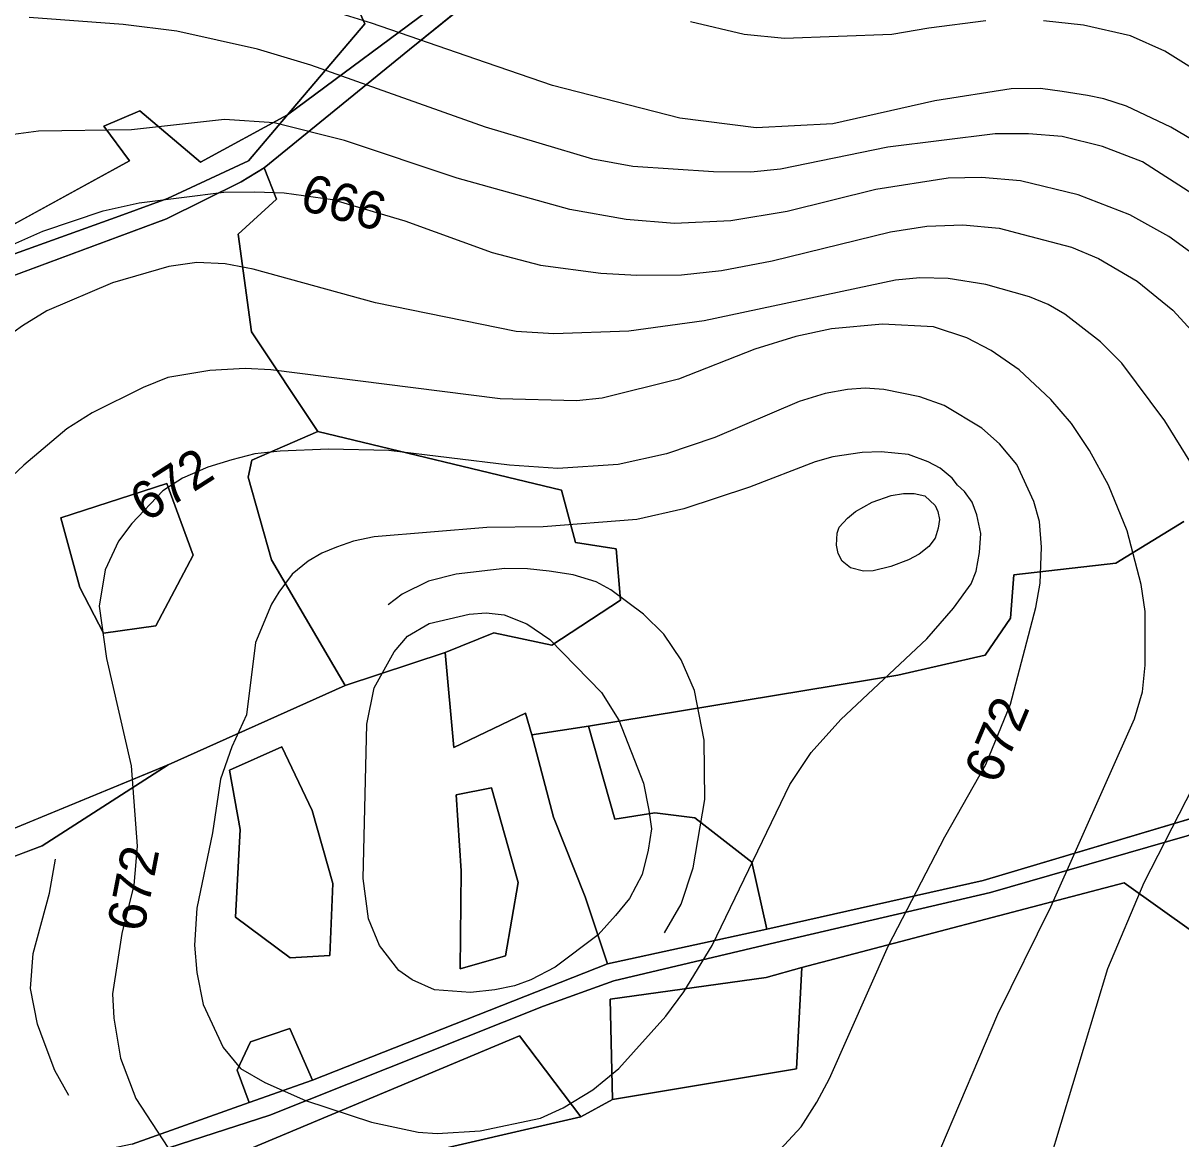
# Model space of a CAD drawing. Extents: x -709418 to -703832, y -1161719 to -1157826.
# Drawn here: x -706405.1 to -706159.1, y -1160450.7 to -1160213.8 of the extents above; entities that cross this region are included whole.
import ezdxf

# ---------------------------------------------------------------- set-up
doc = ezdxf.new("R2010")
doc.units = 0
for name, color, linetype in [('102_obvod PÚ', 7, 'Continuous'), ('120_vrstevnice hlavní', 7, 'Continuous'), ('121_vrstevnice hlavní_popis', 7, 'Continuous'), ('122_vrstevnice základní', 7, 'Continuous'), ('124_vrstevnice doplňková', 7, 'Continuous'), ('206_TTP_KN', 7, 'Continuous'), ('207_lesní pozemek_KN', 7, 'Continuous'), ('210_ostatní plocha_KN', 7, 'Continuous')]:
    doc.layers.add(name, color=color, linetype=linetype)

msp = doc.modelspace()

# ---------------------------------------------------------------- linework, layer by layer
at = {"layer": '102_obvod PÚ'}
for points in [[(-706359.43, -1160258.57), (-706351.29, -1160251.18), (-706353.92, -1160244.52), (-706323.05, -1160219.34), (-706302.42, -1160202.71)], [(-706302.42, -1160202.71), (-706323.05, -1160219.34), (-706353.92, -1160244.52), (-706351.29, -1160251.18), (-706359.43, -1160258.57), (-706356.6, -1160279.34), (-706342.48, -1160300.47), (-706290.74, -1160312.96), (-706287.73, -1160324.07), (-706279.13, -1160325.42), (-706278.18, -1160336.32), (-706292.79, -1160345.84), (-706305.11, -1160343.25), (-706315.41, -1160347.43), (-706313.62, -1160367.6), (-706298.39, -1160360.29), (-706297.01, -1160364.93), (-706285.01, -1160363.05), (-706219.24, -1160352.25), (-706200.73, -1160348), (-706195.32, -1160340.11), (-706194.64, -1160330.95), (-706172.95, -1160328.47), (-706158.51, -1160319.62)], [(-706158.51, -1160319.62), (-706172.95, -1160328.47), (-706194.64, -1160330.95), (-706195.32, -1160340.11), (-706200.73, -1160348), (-706219.24, -1160352.25), (-706285.01, -1160363.05), (-706297.01, -1160364.93), (-706298.39, -1160360.29), (-706313.62, -1160367.6), (-706315.41, -1160347.43), (-706305.11, -1160343.25), (-706292.79, -1160345.84), (-706278.18, -1160336.32), (-706279.13, -1160325.42), (-706287.73, -1160324.07), (-706290.74, -1160312.96), (-706342.48, -1160300.47), (-706356.6, -1160279.34), (-706359.43, -1160258.57)]]:
    msp.add_lwpolyline(points, dxfattribs=at)
at = {"layer": '120_vrstevnice hlavní'}
for points in [[(-706155.01, -1160239.53), (-706161.28, -1160235.83), (-706170.7, -1160231.38), (-706175.48, -1160229.88), (-706178.94, -1160229.13), (-706184.36, -1160228.28), (-706188.93, -1160227.62), (-706195.19, -1160227.71), (-706211.43, -1160230.27), (-706233.09, -1160235.12), (-706249.34, -1160235.97), (-706265.58, -1160233.98), (-706292.65, -1160226.99), (-706308.9, -1160221.44), (-706331.07, -1160213.8), (-706351.38, -1160207.47)], [(-706182.36, -1160298.81), (-706186.78, -1160293.68), (-706193.48, -1160287.41), (-706199.46, -1160283.28), (-706204.59, -1160280.57), (-706211.72, -1160278.29), (-706222.55, -1160277.72), (-706233.38, -1160278.72), (-706240.95, -1160280.29), (-706249.62, -1160282.99), (-706265.86, -1160289.41), (-706282.11, -1160293.4), (-706287.53, -1160293.97), (-706303.77, -1160293.54), (-706352.5, -1160287.41), (-706357.92, -1160287.13), (-706365.44, -1160287.56), (-706374.36, -1160289.06), (-706379.58, -1160291.12), (-706390.41, -1160296.53), (-706395.82, -1160299.95), (-706404.94, -1160307.65), (-706407.45, -1160310)], [(-706210.15, -1160452.71), (-706198.04, -1160424.21), (-706186.78, -1160401.41), (-706168.97, -1160361.51), (-706167.26, -1160355.81), (-706166.69, -1160350.11), (-706166.69, -1160338.71), (-706167.54, -1160333.01), (-706170.54, -1160321.61), (-706174.5, -1160311.88), (-706178.52, -1160304.51), (-706182.36, -1160298.81)]]:
    msp.add_lwpolyline(points, dxfattribs=at)
at = {"layer": '122_vrstevnice základní'}
for points in [[(-706156.57, -1160250.08), (-706167.26, -1160243.24), (-706175.81, -1160239.96), (-706184.36, -1160237.82), (-706191.52, -1160237.27), (-706198.61, -1160237.25), (-706221.41, -1160240.1), (-706244.21, -1160244.81), (-706250.47, -1160245.42), (-706258.46, -1160245.38), (-706275.56, -1160244.24), (-706284.1, -1160242.67), (-706306.9, -1160235.83), (-706343.95, -1160222.72), (-706355.35, -1160219.3), (-706372.45, -1160215.45), (-706383.85, -1160214.03), (-706403.8, -1160212.6)], [(-706200.6, -1160213.31), (-706212.72, -1160214.83), (-706220.55, -1160216.16), (-706243.35, -1160217.02), (-706251.9, -1160216.16), (-706263.3, -1160213.46)], [(-706155.15, -1160224.29), (-706162.55, -1160219.72), (-706169.82, -1160216.45), (-706179.8, -1160214.17), (-706188.35, -1160213.31)], [(-706146.17, -1160270.31), (-706161.7, -1160259.06), (-706169.97, -1160254.5), (-706180.94, -1160250.22), (-706193.19, -1160247.23), (-706201.47, -1160246.55), (-706208.58, -1160246.66), (-706223.97, -1160249.08), (-706242.78, -1160253.78), (-706254.75, -1160255.78), (-706266.72, -1160256.35), (-706276.98, -1160255.49), (-706288.95, -1160253.35), (-706312.89, -1160246.66), (-706336.83, -1160238.68), (-706351.79, -1160234.97), (-706362.33, -1160234.24), (-706382.05, -1160236.4)], [(-706382.05, -1160236.4), (-706401.81, -1160236.68), (-706414.63, -1160238.39), (-706422.32, -1160240.53), (-706432.58, -1160244.38), (-706437.92, -1160247.43), (-706442.27, -1160250.51), (-706463.08, -1160266.61), (-706476.9, -1160279.29), (-706488.87, -1160287.98)], [(-706411.21, -1160262.48), (-706400.95, -1160257.92), (-706388.13, -1160253.64), (-706380.43, -1160251.93), (-706362.48, -1160249.65), (-706355.95, -1160249.56), (-706349.65, -1160249.79), (-706339.39, -1160251.22), (-706324, -1160255.78), (-706305.48, -1160262.48), (-706295.22, -1160265.18), (-706282.4, -1160266.89), (-706274.7, -1160267.32), (-706265.26, -1160267.25), (-706256.75, -1160266.32), (-706245.94, -1160264.23), (-706220.84, -1160258.06), (-706213.14, -1160256.92), (-706205.45, -1160256.63), (-706197.72, -1160257.33), (-706192.62, -1160258.63), (-706182.36, -1160261.33), (-706176.66, -1160263.76), (-706168.4, -1160268.6), (-706160.85, -1160274.73), (-706149.88, -1160286.7)], [(-706156.86, -1160307.36), (-706162.56, -1160298.24), (-706171.68, -1160285.99), (-706176.24, -1160281.43), (-706183.79, -1160275.58), (-706187.3, -1160273.52), (-706191.31, -1160271.89), (-706200.6, -1160269.31), (-706208.58, -1160268.03), (-706214.57, -1160267.89), (-706219.76, -1160268.37), (-706260.45, -1160277.01), (-706276.41, -1160279.15), (-706292.37, -1160279.72), (-706300.35, -1160279.29), (-706330.27, -1160273.16), (-706356.21, -1160266.04), (-706362.19, -1160264.9), (-706368.18, -1160264.61), (-706374.16, -1160265.47), (-706386.13, -1160268.89), (-706400.1, -1160274.87), (-706405.25, -1160278.03), (-706410.66, -1160281.85)], [(-706247.91, -1160456.84), (-706239.79, -1160448.15), (-706236.47, -1160442.92), (-706233.8, -1160437.89), (-706221.26, -1160409.67), (-706209.3, -1160386.59), (-706200.6, -1160371.2), (-706195.33, -1160358.37), (-706189.92, -1160337.85), (-706189.06, -1160332.73), (-706188.78, -1160325.03), (-706189.2, -1160319.61), (-706190.4, -1160315.39), (-706194.02, -1160307.49), (-706197.64, -1160303.1), (-706201.46, -1160299.81), (-706209.44, -1160294.96), (-706214.57, -1160293.11), (-706222.26, -1160291.54), (-706226.21, -1160291.32), (-706229.96, -1160291.54), (-706234.74, -1160292.45), (-706240.22, -1160294.11), (-706258.17, -1160301.8), (-706268.43, -1160305.22), (-706278.69, -1160307.5), (-706291.51, -1160308.36), (-706301.77, -1160307.65), (-706327.42, -1160304.51), (-706340.25, -1160304.23), (-706350.51, -1160304.65), (-706355.87, -1160305.23), (-706360.77, -1160306.51), (-706365.9, -1160308.07)], [(-706350.79, -1160334.58), (-706352.36, -1160337.14), (-706355.71, -1160345.33), (-706357.67, -1160360.66), (-706360.78, -1160367.43), (-706363.19, -1160374.33), (-706364.9, -1160385.73), (-706368.18, -1160401.69), (-706368.72, -1160409.57), (-706368.18, -1160415.37), (-706366.89, -1160422.21), (-706362.62, -1160431.33), (-706358.91, -1160435.75), (-706353.78, -1160438.74), (-706345.09, -1160442.59), (-706331.13, -1160447.15), (-706321.15, -1160449.29), (-706317.16, -1160449.57), (-706308.04, -1160449), (-706295.22, -1160446.29), (-706290.37, -1160444.16), (-706284.1, -1160440.31), (-706278.55, -1160435.75), (-706268.57, -1160424.63), (-706264.72, -1160419.5), (-706258.74, -1160409.67), (-706242.21, -1160375.47), (-706237.65, -1160368.63), (-706231.38, -1160361.65), (-706213.14, -1160344.55), (-706207.44, -1160338), (-706203.72, -1160332.82), (-706202.6, -1160330.16), (-706201.89, -1160326.17), (-706201.65, -1160322.16), (-706202.46, -1160318.19), (-706203.46, -1160315.52), (-706205.14, -1160313.26), (-706206.61, -1160311.9), (-706207.73, -1160310.38), (-706210.31, -1160308.3), (-706212.86, -1160306.93), (-706217.04, -1160305.36), (-706222.83, -1160304.8), (-706226.82, -1160304.94), (-706233.06, -1160305.86), (-706236.8, -1160306.93), (-706250.76, -1160312.35), (-706264.72, -1160316.91), (-706274.7, -1160319.19), (-706294.65, -1160320.76), (-706306.62, -1160320.9), (-706330.56, -1160322.89), (-706334.94, -1160323.79), (-706338.54, -1160325.03), (-706341.65, -1160326.3), (-706344.52, -1160328.02), (-706347.98, -1160330.81), (-706350.79, -1160334.58)], [(-706365.9, -1160308.07), (-706371.26, -1160310.38), (-706375.44, -1160313.09), (-706382, -1160320.04), (-706384.83, -1160323.79), (-706387.7, -1160329.88), (-706388.98, -1160337.57), (-706387.41, -1160348.68), (-706382.14, -1160371.48), (-706380.86, -1160388.58), (-706381.57, -1160396.85), (-706384.14, -1160407.11), (-706386.13, -1160419.93), (-706385.85, -1160425.06), (-706384.42, -1160433.61), (-706381.14, -1160442.16), (-706373.16, -1160454.42)], [(-706298.08, -1160341.35), (-706293.22, -1160344.69), (-706282.24, -1160355.89), (-706278.55, -1160361.79), (-706273.28, -1160375.19), (-706272.14, -1160380.89), (-706271.58, -1160384.86), (-706272.28, -1160389.44), (-706273.56, -1160394.57), (-706276.27, -1160399.7), (-706279.27, -1160403.3), (-706282.97, -1160407.39), (-706292.08, -1160414.23), (-706297.21, -1160416.94), (-706300.72, -1160418.22), (-706304.91, -1160419.08), (-706310.04, -1160419.65), (-706317.73, -1160419.08), (-706322.44, -1160416.94), (-706325.29, -1160414.94), (-706329.42, -1160409.67), (-706331.7, -1160403.97), (-706332.84, -1160395.42), (-706332.12, -1160362.65), (-706330.56, -1160354.95), (-706326.28, -1160347.26), (-706323.42, -1160343.99), (-706318.87, -1160341.27), (-706310.32, -1160339.28), (-706306.74, -1160338.97), (-706302.91, -1160339.42), (-706298.08, -1160341.35)], [(-706317.31, -1160516.66), (-706308.61, -1160516.83), (-706301.49, -1160516.11), (-706288.67, -1160513.55), (-706260.45, -1160505.71), (-706245.06, -1160503.15), (-706234.8, -1160500.44), (-706228.18, -1160497.84), (-706220.69, -1160493.31), (-706212.43, -1160487.33), (-706198.04, -1160474.08), (-706191.2, -1160464.67), (-706187.07, -1160455.56), (-706174.67, -1160414.52), (-706166.97, -1160396.28), (-706150.59, -1160364.36)]]:
    msp.add_lwpolyline(points, dxfattribs=at)
at = {"layer": '124_vrstevnice doplňková'}
for points in [[(-706220.68, -1160314.12), (-706218.07, -1160313.63), (-706215.82, -1160313.68), (-706213.56, -1160314.15), (-706211.31, -1160316.18), (-706210.75, -1160317.51), (-706210.45, -1160319.15), (-706210.72, -1160321.04), (-706211.35, -1160323.16), (-706212.72, -1160324.89), (-706214.71, -1160326.55), (-706216.99, -1160327.74), (-706220.79, -1160329.18), (-706224.53, -1160330.06), (-706226.54, -1160330.16), (-706229.31, -1160329.43), (-706231.1, -1160328.02), (-706231.95, -1160326.38), (-706232.31, -1160324.66), (-706232.19, -1160322.08), (-706231.71, -1160320.84), (-706229.94, -1160318.88), (-706228.25, -1160317.48), (-706224.71, -1160315.53), (-706220.68, -1160314.12)], [(-706268.86, -1160406.96), (-706265.3, -1160400.84), (-706262.73, -1160393.14), (-706260.31, -1160378.61), (-706260.45, -1160366.07), (-706262.45, -1160355.52), (-706265.29, -1160348.95), (-706269, -1160343.55), (-706273.28, -1160339.28), (-706280.26, -1160334.15), (-706283.34, -1160332.44), (-706288.26, -1160330.94), (-706293.37, -1160330.16), (-706297.96, -1160329.68), (-706302.74, -1160329.56), (-706313.08, -1160330.81), (-706319.02, -1160332.3), (-706324.57, -1160335.01), (-706327.57, -1160337.29)], [(-706395.38, -1160441.51), (-706398.39, -1160436.18), (-706400.67, -1160430.19), (-706402.06, -1160426.37), (-706403.52, -1160418.79), (-706402.95, -1160411.38), (-706399.53, -1160398.56), (-706398.24, -1160391.29)]]:
    msp.add_lwpolyline(points, dxfattribs=at)
at = {"layer": '206_TTP_KN'}
for points in [[(-706334.44, -1160209.65), (-706332.53, -1160213.9), (-706348.92, -1160233.25), (-706367.46, -1160243.3), (-706380.34, -1160232.4), (-706387.95, -1160235.66), (-706382.5, -1160242.98), (-706425.46, -1160266.52), (-706434.06, -1160262.09), (-706438.2, -1160269.21), (-706462.1, -1160280.94), (-706514.33, -1160305.71), (-706569.48, -1160323.74), (-706574.91, -1160297.78), (-706579.51, -1160272.37), (-706581.92, -1160265.37), (-706626.63, -1160284.88), (-706663.72, -1160309.55)], [(-706439.77, -1160279.48), (-706374.66, -1160255.35), (-706358.81, -1160247.5), (-706353.92, -1160244.52), (-706351.29, -1160251.18), (-706359.43, -1160258.57), (-706356.6, -1160279.34), (-706342.48, -1160300.47), (-706356.49, -1160306.56), (-706357.3, -1160310.2), (-706352.35, -1160327.75), (-706336.71, -1160354.43), (-706374.27, -1160371.3), (-706433.21, -1160395.55)], [(-706397.13, -1160318.82), (-706393.03, -1160333.61), (-706388, -1160343.31), (-706376.89, -1160341.75), (-706368.96, -1160326.74), (-706374.56, -1160311.53), (-706397.13, -1160318.82)], [(-706285.01, -1160363.05), (-706219.24, -1160352.25), (-706200.73, -1160348), (-706195.32, -1160340.11), (-706194.64, -1160330.95), (-706172.95, -1160328.47), (-706158.51, -1160319.62)], [(-706527.13, -1160474.4), (-706523.48, -1160465.61), (-706512.42, -1160445.95), (-706500.78, -1160445.6), (-706487.51, -1160407.06), (-706436.21, -1160401.63), (-706401.09, -1160388.52), (-706374.27, -1160371.3), (-706336.71, -1160354.43), (-706315.41, -1160347.43), (-706313.62, -1160367.6), (-706298.39, -1160360.29), (-706297.01, -1160364.93), (-706292.44, -1160382.42), (-706285.71, -1160399.33), (-706280.93, -1160413.56), (-706343.62, -1160438.28), (-706348.47, -1160427.27), (-706356.82, -1160430.14), (-706359.62, -1160436.15), (-706357.11, -1160443.02), (-706381.93, -1160451.85), (-706449.13, -1160465.93), (-706527.13, -1160474.4)], [(-706147.28, -1160379.75), (-706201.14, -1160395.86), (-706247.09, -1160406.21), (-706250.32, -1160391.97), (-706262.43, -1160382.56), (-706270.92, -1160381.5), (-706279.41, -1160382.84), (-706285.01, -1160363.05)], [(-706361.23, -1160372.44), (-706359.03, -1160385.04), (-706360.02, -1160403.65), (-706348.35, -1160412.28), (-706339.92, -1160411.79), (-706339.29, -1160396.5), (-706343.68, -1160381), (-706350.12, -1160367.48), (-706361.23, -1160372.44)], [(-706313.14, -1160377.68), (-706312.06, -1160393.76), (-706312.23, -1160414.6), (-706302.64, -1160411.84), (-706299.9, -1160396.29), (-706305.63, -1160376.19), (-706313.14, -1160377.68)], [(-706634.66, -1160503.12), (-706604.3, -1160498.73), (-706595.6, -1160496.89), (-706556.6, -1160496.54), (-706551.19, -1160496.22), (-706440.35, -1160474.85), (-706379.24, -1160461.88), (-706373.79, -1160483.75), (-706351.78, -1160477.73), (-706352.33, -1160459.6), (-706334.46, -1160457.79), (-706323.7, -1160454.57), (-706286.61, -1160446.04), (-706279.87, -1160442.36), (-706240.81, -1160435.82), (-706239.67, -1160414.34), (-706171.2, -1160396.36), (-706156.37, -1160406.87)]]:
    msp.add_lwpolyline(points, dxfattribs=at)
at = {"layer": '207_lesní pozemek_KN'}
for p, q in [((-706323.05, -1160219.34), (-706302.42, -1160202.71)), ((-706353.92, -1160244.52), (-706323.05, -1160219.34)), ((-706351.29, -1160251.18), (-706353.92, -1160244.52)), ((-706359.43, -1160258.57), (-706351.29, -1160251.18)), ((-706356.6, -1160279.34), (-706359.43, -1160258.57)), ((-706342.48, -1160300.47), (-706356.6, -1160279.34)), ((-706290.74, -1160312.96), (-706342.48, -1160300.47)), ((-706287.73, -1160324.07), (-706290.74, -1160312.96)), ((-706158.51, -1160319.62), (-706172.95, -1160328.47)), ((-706279.13, -1160325.42), (-706287.73, -1160324.07)), ((-706278.18, -1160336.32), (-706279.13, -1160325.42)), ((-706172.95, -1160328.47), (-706194.64, -1160330.95)), ((-706194.64, -1160330.95), (-706195.32, -1160340.11)), ((-706292.79, -1160345.84), (-706278.18, -1160336.32)), ((-706195.32, -1160340.11), (-706200.73, -1160348)), ((-706315.41, -1160347.43), (-706305.11, -1160343.25)), ((-706305.11, -1160343.25), (-706292.79, -1160345.84)), ((-706313.62, -1160367.6), (-706315.41, -1160347.43)), ((-706200.73, -1160348), (-706219.24, -1160352.25)), ((-706219.24, -1160352.25), (-706285.01, -1160363.05)), ((-706298.39, -1160360.29), (-706313.62, -1160367.6)), ((-706297.01, -1160364.93), (-706298.39, -1160360.29)), ((-706285.01, -1160363.05), (-706297.01, -1160364.93))]:
    msp.add_line(p, q, dxfattribs=at)
at = {"layer": '210_ostatní plocha_KN'}
for p, q in [((-706348.92, -1160233.25), (-706281.93, -1160183.46)), ((-706281.93, -1160183.46), (-706348.92, -1160233.25)), ((-706302.42, -1160202.71), (-706323.05, -1160219.34)), ((-706332.53, -1160213.9), (-706334.44, -1160209.65)), ((-706348.92, -1160233.25), (-706332.53, -1160213.9)), ((-706323.05, -1160219.34), (-706353.92, -1160244.52)), ((-706387.95, -1160235.66), (-706380.34, -1160232.4)), ((-706380.34, -1160232.4), (-706367.46, -1160243.3)), ((-706367.46, -1160243.3), (-706348.92, -1160233.25)), ((-706357.2, -1160242.98), (-706348.92, -1160233.25)), ((-706348.92, -1160233.25), (-706357.2, -1160242.98)), ((-706382.5, -1160242.98), (-706387.95, -1160235.66)), ((-706425.46, -1160266.52), (-706382.5, -1160242.98)), ((-706374.47, -1160251.02), (-706357.2, -1160242.98)), ((-706357.2, -1160242.98), (-706374.47, -1160251.02)), ((-706353.92, -1160244.52), (-706358.81, -1160247.5)), ((-706358.81, -1160247.5), (-706374.66, -1160255.35)), ((-706384.73, -1160254.73), (-706374.47, -1160251.02)), ((-706374.47, -1160251.02), (-706384.73, -1160254.73)), ((-706374.66, -1160255.35), (-706439.77, -1160279.48)), ((-706407.7, -1160263.01), (-706384.73, -1160254.73)), ((-706384.73, -1160254.73), (-706407.7, -1160263.01)), ((-706356.49, -1160306.56), (-706342.48, -1160300.47)), ((-706342.48, -1160300.47), (-706290.74, -1160312.96)), ((-706357.3, -1160310.2), (-706356.49, -1160306.56)), ((-706352.35, -1160327.75), (-706357.3, -1160310.2)), ((-706397.13, -1160318.82), (-706374.56, -1160311.53)), ((-706374.56, -1160311.53), (-706368.96, -1160326.74)), ((-706290.74, -1160312.96), (-706287.73, -1160324.07)), ((-706393.03, -1160333.61), (-706397.13, -1160318.82)), ((-706287.73, -1160324.07), (-706279.13, -1160325.42)), ((-706279.13, -1160325.42), (-706278.18, -1160336.32)), ((-706368.96, -1160326.74), (-706376.89, -1160341.75)), ((-706336.71, -1160354.43), (-706352.35, -1160327.75)), ((-706388, -1160343.31), (-706393.03, -1160333.61)), ((-706278.18, -1160336.32), (-706292.79, -1160345.84)), ((-706376.89, -1160341.75), (-706388, -1160343.31)), ((-706305.11, -1160343.25), (-706315.41, -1160347.43)), ((-706292.79, -1160345.84), (-706305.11, -1160343.25)), ((-706315.41, -1160347.43), (-706336.71, -1160354.43)), ((-706297.01, -1160364.93), (-706285.01, -1160363.05)), ((-706292.44, -1160382.42), (-706297.01, -1160364.93)), ((-706285.01, -1160363.05), (-706279.41, -1160382.84)), ((-706361.23, -1160372.44), (-706350.12, -1160367.48)), ((-706350.12, -1160367.48), (-706343.68, -1160381)), ((-706433.21, -1160395.55), (-706374.27, -1160371.3)), ((-706374.27, -1160371.3), (-706401.09, -1160388.52)), ((-706359.03, -1160385.04), (-706361.23, -1160372.44)), ((-706313.14, -1160377.68), (-706305.63, -1160376.19)), ((-706305.63, -1160376.19), (-706299.9, -1160396.29)), ((-706312.06, -1160393.76), (-706313.14, -1160377.68)), ((-706343.68, -1160381), (-706339.29, -1160396.5)), ((-706279.41, -1160382.84), (-706270.92, -1160381.5)), ((-706270.92, -1160381.5), (-706262.43, -1160382.56)), ((-706201.14, -1160395.86), (-706147.28, -1160379.75)), ((-706285.71, -1160399.33), (-706292.44, -1160382.42)), ((-706262.43, -1160382.56), (-706250.32, -1160391.97)), ((-706146.92, -1160383.21), (-706199.58, -1160398.43)), ((-706199.58, -1160398.43), (-706146.92, -1160383.21)), ((-706360.02, -1160403.65), (-706359.03, -1160385.04)), ((-706401.09, -1160388.52), (-706436.21, -1160401.63)), ((-706250.32, -1160391.97), (-706247.09, -1160406.21)), ((-706312.23, -1160414.6), (-706312.06, -1160393.76)), ((-706339.29, -1160396.5), (-706339.92, -1160411.79)), ((-706299.9, -1160396.29), (-706302.64, -1160411.84)), ((-706247.09, -1160406.21), (-706201.14, -1160395.86)), ((-706171.2, -1160396.36), (-706239.67, -1160414.34)), ((-706156.37, -1160406.87), (-706171.2, -1160396.36)), ((-706280.93, -1160413.56), (-706285.71, -1160399.33)), ((-706199.58, -1160398.43), (-706245.16, -1160408.98)), ((-706245.16, -1160408.98), (-706199.58, -1160398.43)), ((-706348.35, -1160412.28), (-706360.02, -1160403.65)), ((-706280.93, -1160413.56), (-706247.09, -1160406.21)), ((-706247.09, -1160406.21), (-706280.93, -1160413.56)), ((-706245.16, -1160408.98), (-706279.63, -1160417.18)), ((-706279.63, -1160417.18), (-706245.16, -1160408.98)), ((-706339.92, -1160411.79), (-706348.35, -1160412.28)), ((-706343.62, -1160438.28), (-706280.93, -1160413.56)), ((-706302.64, -1160411.84), (-706312.23, -1160414.6)), ((-706247.28, -1160416.46), (-706280.4, -1160421.02)), ((-706280.4, -1160421.02), (-706247.28, -1160416.46)), ((-706239.67, -1160414.34), (-706247.28, -1160416.46)), ((-706247.28, -1160416.46), (-706239.67, -1160414.34)), ((-706239.67, -1160414.34), (-706240.81, -1160435.82)), ((-706279.63, -1160417.18), (-706294.56, -1160422.56)), ((-706294.56, -1160422.56), (-706279.63, -1160417.18)), ((-706280.4, -1160421.02), (-706279.87, -1160442.36)), ((-706279.87, -1160442.36), (-706280.4, -1160421.02)), ((-706294.56, -1160422.56), (-706352.66, -1160445.71)), ((-706352.66, -1160445.71), (-706294.56, -1160422.56)), ((-706356.82, -1160430.14), (-706348.47, -1160427.27)), ((-706299.64, -1160428.81), (-706356.57, -1160452.7)), ((-706356.57, -1160452.7), (-706299.64, -1160428.81)), ((-706348.47, -1160427.27), (-706343.62, -1160438.28)), ((-706286.61, -1160446.04), (-706299.64, -1160428.81)), ((-706299.64, -1160428.81), (-706286.61, -1160446.04)), ((-706359.62, -1160436.15), (-706356.82, -1160430.14)), ((-706357.11, -1160443.02), (-706359.62, -1160436.15)), ((-706240.81, -1160435.82), (-706279.87, -1160442.36)), ((-706357.11, -1160443.02), (-706343.62, -1160438.28)), ((-706343.62, -1160438.28), (-706357.11, -1160443.02)), ((-706381.93, -1160451.85), (-706357.11, -1160443.02)), ((-706279.87, -1160442.36), (-706286.61, -1160446.04)), ((-706352.66, -1160445.71), (-706381.19, -1160454.91)), ((-706381.19, -1160454.91), (-706352.66, -1160445.71)), ((-706286.61, -1160446.04), (-706323.7, -1160454.57))]:
    msp.add_line(p, q, dxfattribs=at)

# ---------------------------------------------------------------- texts
at = {"layer": '121_vrstevnice hlavní_popis'}
for s, rotation, p in [('666', 344.5986, (-706346.63, -1160253.27)), ('672', 32.5901, (-706378.99, -1160319.89)), ('672', 67.1637, (-706198.08, -1160375.67)), ('672', 79.1007, (-706379.51, -1160407.01))]:
    msp.add_text(s, height=8, rotation=rotation, dxfattribs=at).set_placement(p)

doc.saveas('drawing.dxf')
